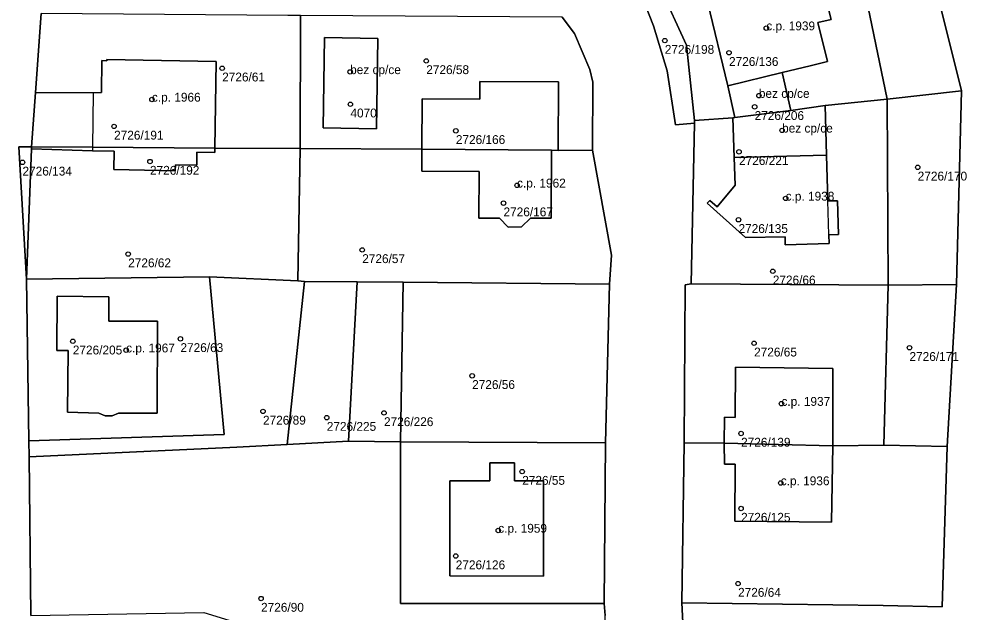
# Model space of a CAD drawing. Extents: x -878211 to -870363, y -1058464 to -1052522.
# Drawn here: x -873091.9 to -872985.4, y -1055679.8 to -1055612.8 of the extents above; entities that cross this region are included whole.
import ezdxf

# ---------------------------------------------------------------- set-up
doc = ezdxf.new("R2010")
doc.units = 0
for name, color, linetype in [('Definiční body', 7, 'Continuous'), ('Polygon budovy', 7, 'Continuous'), ('Polygon parcely', 7, 'Continuous')]:
    doc.layers.add(name, color=color, linetype=linetype)

msp = doc.modelspace()

# ---------------------------------------------------------------- linework, layer by layer
at = {"layer": 'Definiční body'}
for centre in [(-873007.51, -1055613.85994), (-873018.97, -1055615.26994), (-873011.72, -1055616.63994), (-873045.9, -1055617.55994), (-873068.94, -1055618.38994), (-873054.49, -1055618.79994), (-873076.87, -1055621.90994), (-873008.35, -1055621.47994), (-873054.46, -1055622.44994), (-873008.83, -1055622.73994), (-873081.14, -1055624.94994), (-873042.56, -1055625.44994), (-873005.73, -1055625.39994), (-873010.59, -1055627.81994), (-873091.48, -1055629.00994), (-873077.09, -1055628.91994), (-872990.42, -1055629.56994), (-873035.65, -1055631.59994), (-873037.18, -1055633.60994), (-873005.33, -1055633.07994), (-873010.65, -1055635.48994), (-873053.13, -1055638.88994), (-873079.55, -1055639.35994), (-873006.78, -1055641.29994), (-873085.8, -1055649.19994), (-873073.65, -1055648.92994), (-873008.89, -1055649.42994), (-872991.35, -1055649.92994), (-873079.78, -1055650.20994), (-873040.72, -1055653.09994), (-873005.8, -1055656.23994), (-873064.33, -1055657.11994), (-873050.67, -1055657.28994), (-873057.13, -1055657.81994), (-873010.36, -1055659.60994), (-873035.07, -1055663.90994), (-873005.88, -1055665.19994), (-873010.36, -1055668.07994), (-873037.77, -1055670.55994), (-873042.57, -1055673.43994), (-873010.7, -1055676.54994), (-873064.55, -1055678.23994)]:
    msp.add_circle(centre, 0.25, dxfattribs=at)
at = {"layer": 'Polygon budovy'}
for points in [[(-873000.2, -1055612.88), (-873001.47, -1055607.8), (-873014.16, -1055610.9), (-873011.84, -1055620.36), (-873005.71, -1055618.88), (-873002.56, -1055618.11), (-873000.61, -1055617.64), (-873001.68, -1055613.24)], [(-873057.37, -1055614.93), (-873057.53, -1055625.13), (-873051.52, -1055625.24), (-873051.37, -1055615.03)], [(-873083.58, -1055627.3), (-873083.59, -1055627.7), (-873081.12, -1055627.74), (-873081.16, -1055629.82), (-873074.23, -1055629.95), (-873074.22, -1055629.3), (-873071.81, -1055629.33), (-873071.79, -1055627.86), (-873069.77, -1055627.89), (-873069.76, -1055627.39), (-873069.63, -1055617.61), (-873081.96, -1055617.41), (-873081.96, -1055617.55), (-873082.54, -1055617.53), (-873082.55, -1055621.13), (-873083.5, -1055621.15)], [(-873046.4, -1055630), (-873039.91, -1055630.04), (-873039.95, -1055635.29), (-873037.63, -1055635.3), (-873036.64, -1055636.31), (-873035.14, -1055636.28), (-873034.12, -1055635.29), (-873031.8, -1055635.32), (-873031.77, -1055627.65), (-873031, -1055627.68), (-873030.96, -1055619.92), (-873039.86, -1055619.87), (-873039.87, -1055621.87), (-873046.37, -1055621.83), (-873046.39, -1055627.53)], [(-873005.71, -1055618.88), (-873011.84, -1055620.36), (-873011.07, -1055623.94), (-873004.73, -1055623.14)], [(-873011.28, -1055623.97), (-873011.15, -1055628.46), (-873000.72, -1055628.19), (-873000.85, -1055622.61), (-873004.73, -1055623.14), (-873011.07, -1055623.94)], [(-873013.88, -1055633.32), (-873014.17, -1055633.6), (-873009.86, -1055637.5), (-873005.4, -1055637.42), (-873005.37, -1055638.3), (-873000.42, -1055638.15), (-873000.45, -1055637.19), (-873000.56, -1055633.37), (-873000.72, -1055628.19), (-873011.15, -1055628.46), (-873011.04, -1055631.59), (-873013.07, -1055634.03)], [(-873087.59, -1055650.23), (-873086.34, -1055650.24), (-873086.39, -1055657.22), (-873082.85, -1055657.31), (-873082.16, -1055657.61), (-873081.36, -1055657.61), (-873080.64, -1055657.3), (-873076.28, -1055657.31), (-873076.23, -1055646.94), (-873081.73, -1055646.93), (-873081.72, -1055644.18), (-873087.56, -1055644.12)], [(-873012.27, -1055660.71), (-873000.01, -1055661), (-873000.02, -1055652.29), (-873010.99, -1055652.14), (-873011.01, -1055657.81), (-873012.22, -1055657.77)], [(-873000.01, -1055661), (-873012.27, -1055660.71), (-873012.25, -1055663.08), (-873011.03, -1055663.08), (-873011.06, -1055669.5), (-873000.16, -1055669.63)], [(-873043.24, -1055675.66), (-873032.65, -1055675.71), (-873032.65, -1055664.97), (-873035.93, -1055664.96), (-873035.93, -1055662.93), (-873038.71, -1055662.93), (-873038.71, -1055664.94), (-873043.25, -1055664.94)]]:
    msp.add_lwpolyline(points, close=True, dxfattribs=at)
at = {"layer": 'Polygon parcely'}
for points in [[(-872991.1, -1055598.4), (-872985.47, -1055620.94), (-872986.03, -1055642.81), (-872987.1, -1055661.07), (-872987.67, -1055679.18), (-872994.31, -1055679.03), (-873017.04, -1055678.71), (-873016.74, -1055684.7), (-872994.74, -1055684.84), (-872994.96, -1055720.83), (-872995.28, -1055739.09), (-872998.95, -1055739.11), (-872999.33, -1055758.98), (-872995.24, -1055759.13), (-872995.35, -1055779.3), (-873007.82, -1055779.23), (-873031.31, -1055796.77)], [(-873031.31, -1055796.77), (-873007.82, -1055779.23), (-873037.82, -1055779.05), (-873041.87, -1055775.56), (-873036.32, -1055769.62), (-873028.99, -1055758.77), (-873026.69, -1055755.11), (-873024.63, -1055751.46), (-873022.36, -1055746.64), (-873021.92, -1055745.47), (-873019.84, -1055738.85), (-873016.81, -1055729.19), (-873016.26, -1055720.7), (-873016.55, -1055702.7), (-873016.74, -1055684.7), (-873017.04, -1055678.71), (-873016.79, -1055660.65), (-873016.66, -1055642.85), (-873015.99, -1055642.72), (-873015.62, -1055624.57), (-873017.76, -1055624.77), (-873018.7, -1055618.67), (-873020.23, -1055613.59), (-873021.71, -1055609.83)], [(-873090.54, -1055680.17), (-873090.73, -1055662.26), (-873090.75, -1055660.42), (-873091.02, -1055642.19), (-873091.89, -1055627.26), (-873090.47, -1055627.26), (-873090.01, -1055621.11), (-873089.36, -1055612.2)], [(-873030.57, -1055612.63), (-873029.17, -1055614.47), (-873027.45, -1055618.53), (-873027.09, -1055619.94), (-873027.14, -1055627.65), (-873025, -1055639.47), (-873025.22, -1055642.74), (-873025.68, -1055660.68), (-873025.8, -1055678.79), (-873025.72, -1055680.15)]]:
    msp.add_lwpolyline(points, dxfattribs=at)
for points in [[(-872985.47, -1055620.94), (-872991.1, -1055598.4), (-872998.4, -1055600.07), (-872993.86, -1055621.86)], [(-872998.4, -1055600.07), (-873019.48, -1055609.26), (-873016.52, -1055615.77), (-873015.61, -1055624.29), (-873011.28, -1055623.97), (-873011.07, -1055623.94), (-873011.84, -1055620.36), (-873014.16, -1055610.9), (-873001.47, -1055607.8), (-873000.2, -1055612.88), (-873001.68, -1055613.24), (-873000.61, -1055617.64), (-873002.56, -1055618.11), (-873005.71, -1055618.88), (-873004.73, -1055623.14), (-873000.85, -1055622.61), (-872993.86, -1055621.86)], [(-873011.84, -1055620.36), (-873005.71, -1055618.88), (-873002.56, -1055618.11), (-873000.61, -1055617.64), (-873001.68, -1055613.24), (-873000.2, -1055612.88), (-873001.47, -1055607.8), (-873014.16, -1055610.9)], [(-873016.52, -1055615.77), (-873019.48, -1055609.26), (-873021.71, -1055609.83), (-873020.23, -1055613.59), (-873018.7, -1055618.67), (-873017.76, -1055624.77), (-873015.62, -1055624.57), (-873015.61, -1055624.29)], [(-873090.01, -1055621.11), (-873083.5, -1055621.15), (-873082.55, -1055621.13), (-873082.54, -1055617.53), (-873081.96, -1055617.55), (-873081.96, -1055617.41), (-873069.63, -1055617.61), (-873069.76, -1055627.39), (-873060.14, -1055627.45), (-873060.11, -1055612.44), (-873061.54, -1055612.42), (-873089.36, -1055612.2)], [(-873030.57, -1055612.63), (-873060.11, -1055612.44), (-873060.14, -1055627.45), (-873046.39, -1055627.53), (-873046.37, -1055621.83), (-873039.87, -1055621.87), (-873039.86, -1055619.87), (-873030.96, -1055619.92), (-873031, -1055627.68), (-873027.14, -1055627.65), (-873027.09, -1055619.94), (-873027.45, -1055618.53), (-873029.17, -1055614.47)], [(-873051.37, -1055615.03), (-873057.37, -1055614.93), (-873057.53, -1055625.13), (-873051.52, -1055625.24)], [(-873051.37, -1055615.03), (-873051.52, -1055625.24), (-873057.53, -1055625.13), (-873057.37, -1055614.93)], [(-873069.76, -1055627.39), (-873069.63, -1055617.61), (-873081.96, -1055617.41), (-873081.96, -1055617.55), (-873082.54, -1055617.53), (-873082.55, -1055621.13), (-873083.5, -1055621.15), (-873090.01, -1055621.11), (-873090.47, -1055627.26), (-873083.58, -1055627.3)], [(-873031.77, -1055627.65), (-873031, -1055627.68), (-873030.96, -1055619.92), (-873039.86, -1055619.87), (-873039.87, -1055621.87), (-873046.37, -1055621.83), (-873046.39, -1055627.53)], [(-873011.84, -1055620.36), (-873011.07, -1055623.94), (-873004.73, -1055623.14), (-873005.71, -1055618.88)], [(-872993.77, -1055642.86), (-872986.03, -1055642.81), (-872985.47, -1055620.94), (-872993.86, -1055621.86)], [(-873014.17, -1055633.6), (-873013.88, -1055633.32), (-873013.07, -1055634.03), (-873011.04, -1055631.59), (-873011.15, -1055628.46), (-873011.28, -1055623.97), (-873015.61, -1055624.29), (-873015.62, -1055624.57), (-873015.99, -1055642.72), (-872993.77, -1055642.86), (-872993.86, -1055621.86), (-873000.85, -1055622.61), (-873000.72, -1055628.19), (-873000.56, -1055633.37), (-872999.48, -1055633.34), (-872999.37, -1055637.16), (-873000.45, -1055637.19), (-873000.42, -1055638.15), (-873005.37, -1055638.3), (-873005.4, -1055637.42), (-873009.86, -1055637.5)], [(-873011.07, -1055623.94), (-873011.28, -1055623.97), (-873011.15, -1055628.46), (-873000.72, -1055628.19), (-873000.85, -1055622.61), (-873004.73, -1055623.14)], [(-873090.48, -1055627.48), (-873090.47, -1055627.26), (-873091.89, -1055627.26), (-873091.02, -1055642.19)], [(-873069.77, -1055627.89), (-873069.76, -1055627.39), (-873083.58, -1055627.3), (-873090.47, -1055627.26), (-873090.48, -1055627.48), (-873083.59, -1055627.7), (-873081.12, -1055627.74), (-873081.16, -1055629.82), (-873074.23, -1055629.95), (-873074.22, -1055629.3), (-873071.81, -1055629.33), (-873071.79, -1055627.86)], [(-873074.22, -1055629.3), (-873074.23, -1055629.95), (-873081.16, -1055629.82), (-873081.12, -1055627.74), (-873083.59, -1055627.7), (-873090.48, -1055627.48), (-873091.02, -1055642.19), (-873070.38, -1055641.92), (-873060.4, -1055642.39), (-873060.14, -1055627.45), (-873069.76, -1055627.39), (-873069.77, -1055627.89), (-873071.79, -1055627.86), (-873071.81, -1055629.33)], [(-873031.8, -1055635.32), (-873034.12, -1055635.29), (-873035.14, -1055636.28), (-873036.64, -1055636.31), (-873037.63, -1055635.3), (-873039.95, -1055635.29), (-873039.91, -1055630.04), (-873046.4, -1055630), (-873046.39, -1055627.53), (-873060.14, -1055627.45), (-873060.4, -1055642.39), (-873059.65, -1055642.45), (-873053.7, -1055642.49), (-873048.49, -1055642.52), (-873025.22, -1055642.74), (-873025, -1055639.47), (-873027.14, -1055627.65), (-873031, -1055627.68), (-873031.77, -1055627.65)], [(-873046.39, -1055627.53), (-873046.4, -1055630), (-873039.91, -1055630.04), (-873039.95, -1055635.29), (-873037.63, -1055635.3), (-873036.64, -1055636.31), (-873035.14, -1055636.28), (-873034.12, -1055635.29), (-873031.8, -1055635.32), (-873031.77, -1055627.65)], [(-873011.15, -1055628.46), (-873011.04, -1055631.59), (-873013.07, -1055634.03), (-873013.88, -1055633.32), (-873014.17, -1055633.6), (-873009.86, -1055637.5), (-873005.4, -1055637.42), (-873005.37, -1055638.3), (-873000.42, -1055638.15), (-873000.45, -1055637.19), (-872999.37, -1055637.16), (-872999.48, -1055633.34), (-873000.56, -1055633.37), (-873000.72, -1055628.19)], [(-873068.72, -1055659.73), (-873070.38, -1055641.92), (-873091.02, -1055642.19), (-873090.75, -1055660.42)], [(-873090.73, -1055662.26), (-873067.29, -1055661.14), (-873061.6, -1055660.86), (-873059.65, -1055642.45), (-873060.4, -1055642.39), (-873070.38, -1055641.92), (-873068.72, -1055659.73), (-873090.75, -1055660.42)], [(-873054.66, -1055660.47), (-873053.7, -1055642.49), (-873059.65, -1055642.45), (-873061.6, -1055660.86)], [(-873048.79, -1055660.56), (-873048.49, -1055642.52), (-873053.7, -1055642.49), (-873054.66, -1055660.47)], [(-873048.49, -1055642.52), (-873048.79, -1055660.56), (-873025.68, -1055660.68), (-873025.22, -1055642.74)], [(-873012.22, -1055657.77), (-873011.01, -1055657.81), (-873010.99, -1055652.14), (-873000.02, -1055652.29), (-873000.01, -1055661), (-872994.24, -1055660.92), (-872993.77, -1055642.86), (-873015.99, -1055642.72), (-873016.66, -1055642.85), (-873016.79, -1055660.65), (-873012.27, -1055660.71)], [(-872987.1, -1055661.07), (-872986.03, -1055642.81), (-872993.77, -1055642.86), (-872994.24, -1055660.92)], [(-873082.16, -1055657.61), (-873082.85, -1055657.31), (-873086.39, -1055657.22), (-873086.34, -1055650.24), (-873087.59, -1055650.23), (-873087.56, -1055644.12), (-873081.72, -1055644.18), (-873081.73, -1055646.93), (-873076.23, -1055646.94), (-873076.28, -1055657.31), (-873080.64, -1055657.3), (-873081.36, -1055657.61)], [(-873082.16, -1055657.61), (-873081.36, -1055657.61), (-873080.64, -1055657.3), (-873076.28, -1055657.31), (-873076.23, -1055646.94), (-873081.73, -1055646.93), (-873081.72, -1055644.18), (-873087.56, -1055644.12), (-873087.59, -1055650.23), (-873086.34, -1055650.24), (-873086.39, -1055657.22), (-873082.85, -1055657.31)], [(-873000.01, -1055661), (-873000.02, -1055652.29), (-873010.99, -1055652.14), (-873011.01, -1055657.81), (-873012.22, -1055657.77), (-873012.27, -1055660.71)], [(-873054.66, -1055660.47), (-873061.6, -1055660.86), (-873067.29, -1055661.14), (-873090.73, -1055662.26), (-873090.54, -1055680.17), (-873071.02, -1055679.8), (-873061.46, -1055682.74), (-873059.31, -1055682.72), (-873025.73, -1055683.15), (-873025.72, -1055680.15), (-873025.8, -1055678.79), (-873048.8, -1055678.78), (-873048.79, -1055660.56)], [(-873048.8, -1055678.78), (-873025.8, -1055678.79), (-873025.68, -1055660.68), (-873048.79, -1055660.56)], [(-873000.01, -1055661), (-873000.16, -1055669.63), (-873011.06, -1055669.5), (-873011.03, -1055663.08), (-873012.25, -1055663.08), (-873012.27, -1055660.71), (-873016.79, -1055660.65), (-873017.04, -1055678.71), (-872994.31, -1055679.03), (-872987.67, -1055679.18), (-872987.1, -1055661.07), (-872994.24, -1055660.92)], [(-873012.27, -1055660.71), (-873012.25, -1055663.08), (-873011.03, -1055663.08), (-873011.06, -1055669.5), (-873000.16, -1055669.63), (-873000.01, -1055661)], [(-873038.71, -1055664.94), (-873043.25, -1055664.94), (-873043.24, -1055675.66), (-873032.65, -1055675.71), (-873032.65, -1055664.97), (-873035.93, -1055664.96), (-873035.93, -1055662.93), (-873038.71, -1055662.93)], [(-873038.71, -1055664.94), (-873038.71, -1055662.93), (-873035.93, -1055662.93), (-873035.93, -1055664.96), (-873032.65, -1055664.97), (-873032.65, -1055675.71), (-873043.24, -1055675.66), (-873043.25, -1055664.94)]]:
    msp.add_lwpolyline(points, close=True, dxfattribs=at)

# ---------------------------------------------------------------- texts
at = {"layer": 'Definiční body'}
for s, p in [('c.p. 1939', (-873007.51, -1055614.11)), ('2726/198', (-873018.97, -1055616.759)), ('2726/136', (-873011.72, -1055618.129)), ('bez cp/ce', (-873054.49, -1055619.05)), ('2726/58', (-873045.9, -1055619.049)), ('2726/61', (-873068.94, -1055619.879)), ('bez cp/ce', (-873008.35, -1055621.73)), ('c.p. 1966', (-873076.87, -1055622.159)), ('4070', (-873054.46, -1055623.939)), ('2726/206', (-873008.83, -1055624.229)), ('bez cp/ce', (-873005.73, -1055625.649)), ('2726/191', (-873081.14, -1055626.439)), ('2726/166', (-873042.56, -1055626.939)), ('2726/221', (-873010.59, -1055629.309)), ('2726/134', (-873091.48, -1055630.499)), ('2726/192', (-873077.09, -1055630.409)), ('2726/170', (-872990.42, -1055631.059)), ('c.p. 1962', (-873035.65, -1055631.85)), ('c.p. 1938', (-873005.33, -1055633.33)), ('2726/167', (-873037.18, -1055635.099)), ('2726/135', (-873010.65, -1055636.979)), ('2726/62', (-873079.55, -1055640.849)), ('2726/57', (-873053.13, -1055640.379)), ('2726/66', (-873006.78, -1055642.789)), ('2726/205', (-873085.8, -1055650.689)), ('c.p. 1967', (-873079.78, -1055650.46)), ('2726/63', (-873073.65, -1055650.419)), ('2726/65', (-873008.89, -1055650.919)), ('2726/171', (-872991.35, -1055651.419)), ('2726/56', (-873040.72, -1055654.589)), ('c.p. 1937', (-873005.8, -1055656.49)), ('2726/89', (-873064.33, -1055658.609)), ('2726/226', (-873050.67, -1055658.779)), ('2726/225', (-873057.13, -1055659.309)), ('2726/139', (-873010.36, -1055661.099)), ('2726/55', (-873035.07, -1055665.399)), ('c.p. 1936', (-873005.88, -1055665.45)), ('2726/125', (-873010.36, -1055669.569)), ('c.p. 1959', (-873037.77, -1055670.81)), ('2726/126', (-873042.57, -1055674.929)), ('2726/64', (-873010.7, -1055678.039)), ('2726/90', (-873064.55, -1055679.729))]:
    msp.add_text(s, height=0.999996, dxfattribs=at).set_placement(p)

doc.saveas('drawing.dxf')
